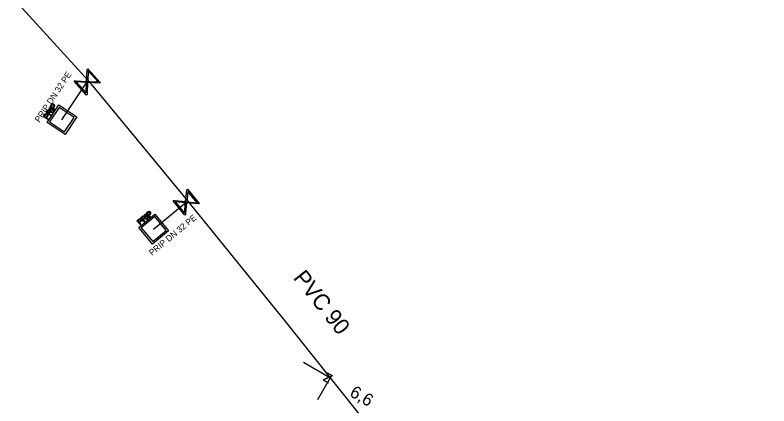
# Model space of a CAD drawing. Extents: x -643842 to -636370, y -1119190 to -1110210.
# Drawn here: x -641127.6 to -641066.7, y -1115052.7 to -1115021.1 of the extents above; entities that cross this region are included whole.
import ezdxf

# ---------------------------------------------------------------- set-up
doc = ezdxf.new("R2010")
doc.units = 0
for name, color, linetype in [('22', 7, 'Continuous'), ('Default', 7, 'Continuous'), ('Level 10', 7, 'Continuous'), ('Level 16', 7, 'Continuous'), ('Level 18', 7, 'Continuous'), ('Level 20', 7, 'Continuous'), ('Level 21', 7, 'Continuous'), ('Level 23', 7, 'Continuous')]:
    doc.layers.add(name, color=color, linetype=linetype)

msp = doc.modelspace()

# ---------------------------------------------------------------- linework, layer by layer
at = {"layer": 'Default'}
for points in [[(-641124.936, -1115028.822), (-641124.904, -1115028.774), (-641124.877, -1115028.756), (-641124.851, -1115028.737), (-641124.817, -1115028.739), (-641124.783, -1115028.741), (-641124.753, -1115028.76), (-641124.715, -1115028.786), (-641124.705, -1115028.828), (-641124.696, -1115028.869), (-641124.723, -1115028.925), (-641124.701, -1115028.913), (-641124.686, -1115028.909), (-641124.654, -1115028.901), (-641124.612, -1115028.902)], [(-641124.784, -1115028.937), (-641124.762, -1115028.904), (-641124.756, -1115028.882), (-641124.751, -1115028.859), (-641124.759, -1115028.84), (-641124.768, -1115028.821), (-641124.786, -1115028.809), (-641124.81, -1115028.793), (-641124.839, -1115028.8), (-641124.868, -1115028.807), (-641124.895, -1115028.847)], [(-641124.629, -1115028.366), (-641124.605, -1115028.331), (-641124.589, -1115028.314), (-641124.567, -1115028.291), (-641124.542, -1115028.281), (-641124.518, -1115028.271), (-641124.489, -1115028.275), (-641124.46, -1115028.28), (-641124.433, -1115028.298), (-641124.387, -1115028.328), (-641124.375, -1115028.378), (-641124.363, -1115028.427), (-641124.414, -1115028.503)], [(-641124.455, -1115028.475), (-641124.424, -1115028.429), (-641124.429, -1115028.398), (-641124.433, -1115028.368), (-641124.465, -1115028.347), (-641124.487, -1115028.332), (-641124.51, -1115028.333), (-641124.533, -1115028.333), (-641124.55, -1115028.348), (-641124.562, -1115028.358), (-641124.584, -1115028.391)], [(-641125.165, -1115029.165), (-641125.142, -1115029.13), (-641125.125, -1115029.113), (-641125.103, -1115029.09), (-641125.079, -1115029.08), (-641125.054, -1115029.07), (-641125.025, -1115029.074), (-641124.997, -1115029.079), (-641124.97, -1115029.097), (-641124.923, -1115029.128), (-641124.912, -1115029.177), (-641124.9, -1115029.226), (-641124.95, -1115029.302)], [(-641124.992, -1115029.274), (-641124.961, -1115029.228), (-641124.965, -1115029.198), (-641124.969, -1115029.167), (-641125.001, -1115029.146), (-641125.023, -1115029.132), (-641125.046, -1115029.132), (-641125.069, -1115029.132), (-641125.086, -1115029.147), (-641125.098, -1115029.157), (-641125.12, -1115029.19)], [(-641124.619, -1115028.961), (-641124.665, -1115028.96), (-641124.691, -1115028.962), (-641124.717, -1115028.964), (-641124.731, -1115028.971), (-641124.745, -1115028.977), (-641124.755, -1115028.986), (-641124.762, -1115028.992), (-641124.775, -1115029.01)], [(-641117.268, -1115037.359), (-641117.224, -1115037.322), (-641117.194, -1115037.312), (-641117.163, -1115037.302), (-641117.131, -1115037.313), (-641117.098, -1115037.325), (-641117.076, -1115037.352), (-641117.046, -1115037.388), (-641117.049, -1115037.43), (-641117.052, -1115037.473), (-641117.094, -1115037.519), (-641117.07, -1115037.514), (-641117.054, -1115037.514), (-641117.021, -1115037.515), (-641116.981, -1115037.528)], [(-641116.844, -1115037.009), (-641116.811, -1115036.982), (-641116.79, -1115036.971), (-641116.763, -1115036.956), (-641116.737, -1115036.953), (-641116.71, -1115036.95), (-641116.684, -1115036.963), (-641116.658, -1115036.975), (-641116.637, -1115037), (-641116.602, -1115037.043), (-641116.604, -1115037.093), (-641116.607, -1115037.144), (-641116.677, -1115037.202)], [(-641116.709, -1115037.164), (-641116.666, -1115037.128), (-641116.661, -1115037.098), (-641116.657, -1115037.068), (-641116.681, -1115037.038), (-641116.698, -1115037.018), (-641116.72, -1115037.012), (-641116.743, -1115037.006), (-641116.763, -1115037.015), (-641116.777, -1115037.021), (-641116.808, -1115037.046)], [(-641117.586, -1115037.622), (-641117.554, -1115037.595), (-641117.533, -1115037.583), (-641117.505, -1115037.568), (-641117.479, -1115037.565), (-641117.453, -1115037.563), (-641117.426, -1115037.575), (-641117.4, -1115037.587), (-641117.38, -1115037.612), (-641117.344, -1115037.655), (-641117.347, -1115037.706), (-641117.349, -1115037.757), (-641117.419, -1115037.814)], [(-641117.451, -1115037.776), (-641117.408, -1115037.741), (-641117.404, -1115037.71), (-641117.399, -1115037.68), (-641117.424, -1115037.651), (-641117.441, -1115037.63), (-641117.463, -1115037.624), (-641117.485, -1115037.618), (-641117.506, -1115037.627), (-641117.52, -1115037.633), (-641117.55, -1115037.659)], [(-641117.156, -1115037.513), (-641117.125, -1115037.487), (-641117.114, -1115037.467), (-641117.102, -1115037.447), (-641117.104, -1115037.427), (-641117.107, -1115037.406), (-641117.121, -1115037.389), (-641117.14, -1115037.366), (-641117.169, -1115037.365), (-641117.199, -1115037.364), (-641117.236, -1115037.395)], [(-641117.004, -1115037.583), (-641117.049, -1115037.569), (-641117.074, -1115037.563), (-641117.1, -1115037.558), (-641117.115, -1115037.56), (-641117.13, -1115037.562), (-641117.142, -1115037.568), (-641117.151, -1115037.571), (-641117.168, -1115037.585)]]:
    msp.add_open_spline(points, degree=3, dxfattribs=at)
at = {"layer": 'Level 10'}
for points in [[(-641104.253, -1115049.147), (-641102.09, -1115050.402)], [(-641103.109, -1115052.158), (-641101.965, -1115050.186)]]:
    msp.add_lwpolyline(points, dxfattribs=at)
at = {"layer": 'Level 16'}
for points in [[(-641121.781, -1115027.559), (-641122.789, -1115026.448), (-641122.74, -1115026.404), (-641122.612, -1115026.414), (-641121.773, -1115026.454), (-641121.727, -1115025.485), (-641121.678, -1115025.44), (-641120.67, -1115026.551), (-641120.719, -1115026.596), (-641121.69, -1115026.546), (-641121.729, -1115027.385), (-641121.733, -1115027.515), (-641121.781, -1115027.559)], [(-641121.646, -1115025.616), (-641121.685, -1115026.458), (-641120.845, -1115026.498), (-641121.646, -1115025.616)], [(-641121.818, -1115027.38), (-641121.778, -1115026.542), (-641122.614, -1115026.503), (-641121.818, -1115027.38)], [(-641113.838, -1115037.277), (-641114.794, -1115036.121), (-641114.744, -1115036.079), (-641114.616, -1115036.095), (-641113.78, -1115036.173), (-641113.69, -1115035.207), (-641113.639, -1115035.165), (-641112.683, -1115036.321), (-641112.733, -1115036.363), (-641113.7, -1115036.269), (-641113.778, -1115037.106), (-641113.787, -1115037.235), (-641113.838, -1115037.277)], [(-641113.614, -1115035.342), (-641113.692, -1115036.182), (-641112.855, -1115036.26), (-641113.614, -1115035.342)], [(-641113.866, -1115037.096), (-641113.788, -1115036.261), (-641114.621, -1115036.183), (-641113.866, -1115037.096)]]:
    msp.add_lwpolyline(points, dxfattribs=at)
at = {"layer": 'Level 18'}
for points in [[(-641124.683, -1115029.219), (-641125.041, -1115028.98), (-641124.936, -1115028.822)], [(-641124.019, -1115028.363), (-641122.571, -1115029.331), (-641123.515, -1115030.741), (-641124.962, -1115029.773), (-641124.019, -1115028.363)], [(-641124.44, -1115028.857), (-641124.798, -1115028.618), (-641124.767, -1115028.572), (-641124.409, -1115028.811), (-641124.44, -1115028.857)], [(-641124.759, -1115029.735), (-641123.557, -1115030.539), (-641122.775, -1115029.37), (-641123.977, -1115028.566), (-641124.759, -1115029.735)], [(-641124.361, -1115028.739), (-641124.719, -1115028.5), (-641124.629, -1115028.366)], [(-641124.584, -1115028.391), (-641124.645, -1115028.482), (-641124.517, -1115028.568)], [(-641124.517, -1115028.568), (-641124.455, -1115028.475)], [(-641124.414, -1115028.503), (-641124.476, -1115028.595), (-641124.33, -1115028.693), (-641124.361, -1115028.739)], [(-641124.897, -1115029.538), (-641125.255, -1115029.299), (-641125.165, -1115029.165)], [(-641125.12, -1115029.19), (-641125.181, -1115029.281), (-641125.053, -1115029.367)], [(-641125.053, -1115029.367), (-641124.992, -1115029.274)], [(-641124.95, -1115029.302), (-641125.012, -1115029.394), (-641124.866, -1115029.492), (-641124.897, -1115029.538)], [(-641124.895, -1115028.847), (-641124.97, -1115028.959), (-641124.851, -1115029.038)], [(-641124.851, -1115029.038), (-641124.784, -1115028.937)], [(-641124.775, -1115029.01), (-641124.811, -1115029.065), (-641124.652, -1115029.172), (-641124.683, -1115029.219)], [(-641124.612, -1115028.902), (-641124.473, -1115028.905), (-641124.513, -1115028.965), (-641124.619, -1115028.961)], [(-641116.259, -1115037.181), (-641115.149, -1115038.523), (-641116.455, -1115039.605), (-641117.566, -1115038.263), (-641116.259, -1115037.181)], [(-641116.803, -1115037.535), (-641117.078, -1115037.203), (-641117.035, -1115037.167), (-641116.76, -1115037.499), (-641116.803, -1115037.535)], [(-641116.694, -1115037.444), (-641116.968, -1115037.112), (-641116.844, -1115037.009)], [(-641116.808, -1115037.046), (-641116.893, -1115037.116), (-641116.795, -1115037.235)], [(-641116.795, -1115037.235), (-641116.709, -1115037.164)], [(-641116.677, -1115037.202), (-641116.763, -1115037.273), (-641116.651, -1115037.409), (-641116.694, -1115037.444)], [(-641117.436, -1115038.056), (-641117.711, -1115037.725), (-641117.586, -1115037.622)], [(-641117.55, -1115037.659), (-641117.635, -1115037.729), (-641117.537, -1115037.847)], [(-641117.537, -1115037.847), (-641117.451, -1115037.776)], [(-641117.419, -1115037.814), (-641117.505, -1115037.885), (-641117.393, -1115038.021), (-641117.436, -1115038.056)], [(-641117.14, -1115037.812), (-641117.415, -1115037.48), (-641117.268, -1115037.359)], [(-641117.36, -1115038.284), (-641116.438, -1115039.398), (-641115.355, -1115038.502), (-641116.276, -1115037.388), (-641117.36, -1115038.284)], [(-641117.236, -1115037.395), (-641117.34, -1115037.481), (-641117.249, -1115037.59)], [(-641117.249, -1115037.59), (-641117.156, -1115037.513)], [(-641117.168, -1115037.585), (-641117.219, -1115037.627), (-641117.096, -1115037.775), (-641117.14, -1115037.812)], [(-641116.981, -1115037.528), (-641116.849, -1115037.571), (-641116.904, -1115037.617), (-641117.004, -1115037.583)]]:
    msp.add_lwpolyline(points, dxfattribs=at)
at = {"layer": 'Level 21'}
msp.add_lwpolyline([(-641066.68, -1115093.53), (-641066.812, -1115093.361), (-641071.533, -1115087.334), (-641072.32, -1115086.33), (-641074.27, -1115083.53), (-641083.27, -1115073.07), (-641085.564, -1115070.373), (-641095.64, -1115058.53), (-641097.775, -1115055.838), (-641105.65, -1115045.91), (-641113.614, -1115036.118), (-641116.63, -1115032.41), (-641121.51, -1115026.51), (-641121.611, -1115026.401), (-641127.55, -1115019.91)], dxfattribs=at)
at = {"layer": 'Level 23'}
for points in [[(-641123.77, -1115029.55), (-641121.73, -1115026.5), (-641121.611, -1115026.401)], [(-641116.36, -1115038.39), (-641113.614, -1115036.118)]]:
    msp.add_lwpolyline(points, dxfattribs=at)

# ---------------------------------------------------------------- texts
at = {"layer": '22'}
for rotation, p in [(56.22332, (-641125.588, -1115029.813)), (39.60387, (-641116.484, -1115040.569))]:
    msp.add_text('PRIP DN 32 PE', height=0.5, rotation=rotation, dxfattribs=at).set_placement(p)
at = {"layer": 'Level 10'}
for s, p in [('z', (-641102.774, -1115050.584)), ('6,6', (-641100.606, -1115051.842))]:
    msp.add_text(s, height=1, rotation=329.87238, dxfattribs=at).set_placement(p)
at = {"layer": 'Level 20'}
msp.add_text('PVC 90', height=1.3, rotation=308.42186, dxfattribs=at).set_placement((-641105.145, -1115042.354))

doc.saveas('drawing.dxf')
